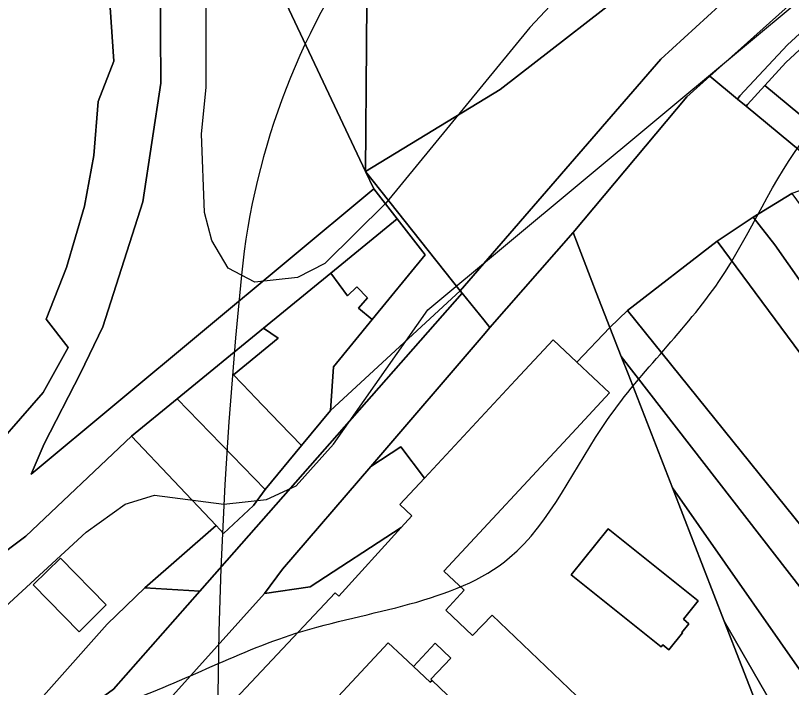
# Model space of a CAD drawing. Extents: x -510989 to -501240, y -1184665 to -1176089.
# Drawn here: x -504390.1 to -504222.5, y -1180782.6 to -1180637.5 of the extents above; entities that cross this region are included whole.
import ezdxf

# ---------------------------------------------------------------- set-up
doc = ezdxf.new("R2010")
doc.units = 0
for name, color, linetype in [('lesni_pozemek', 7, 'Continuous'), ('NAVRH_rozvodnice', 7, 'Continuous'), ('ostatni_plocha_x_draha', 7, 'Continuous'), ('ostatni_plocha_x_manipulacni_plocha', 7, 'Continuous'), ('ostatni_plocha_x_neplodna_puda', 7, 'Continuous'), ('ostatni_plocha_x_ostatni_komunikace', 7, 'Continuous'), ('ostatni_plocha_x_silnice', 7, 'Continuous'), ('ostatni_plocha_x_sportoviste_a_rekr_plocha', 7, 'Continuous'), ('STAV_zaplavove_uzemi', 7, 'Continuous'), ('trvaly_travni_porost', 7, 'Continuous'), ('vrstevnice_01', 7, 'Continuous'), ('vrstevnice_02', 7, 'Continuous'), ('zahrada', 7, 'Continuous'), ('zastavena_plocha_a_nadvori', 7, 'Continuous')]:
    doc.layers.add(name, color=color, linetype=linetype)

msp = doc.modelspace()

# ---------------------------------------------------------------- linework, layer by layer
at = {"layer": 'lesni_pozemek'}
msp.add_lwpolyline([(-504657.49, -1179944.86), (-504610.93, -1180083.88), (-504463.92, -1180228.3), (-504329.96, -1180363.37), (-504325.68, -1180367.68), (-504322.25, -1180371.14), (-504320.58, -1180369.45), (-504319.38, -1180370.96), (-504315.83, -1180489.67), (-504313.87, -1180589.03), (-504314.46, -1180671.14), (-504375, -1180543), (-504358, -1180527), (-504465, -1180388), (-504453, -1180373), (-504508, -1180330), (-504517, -1180341), (-504655, -1180250)], dxfattribs=at)
msp.add_lwpolyline([(-504158.75, -1180205.97), (-504167, -1180223.31), (-504168.32, -1180232.05), (-504161.27, -1180234.18), (-504164.05, -1180257.75), (-504163.78, -1180269.19), (-504162.05, -1180303.24), (-504167.49, -1180328.31), (-504171.89, -1180484.05), (-504169, -1180504.66), (-504177.89, -1180512.49), (-504184.14, -1180521.51), (-504188.94, -1180536.31), (-504178.45, -1180572.38), (-504189.16, -1180577.92), (-504215.19, -1180598.91), (-504252.37, -1180627.71), (-504285.42, -1180653.45), (-504314.46, -1180671.14), (-504313.87, -1180589.03), (-504315.83, -1180489.67), (-504319.38, -1180370.96), (-504320.58, -1180369.45), (-504242.05, -1180290.12)], close=True, dxfattribs=at)
at = {"layer": 'NAVRH_rozvodnice'}
for centre, radius, start, end in [((-504188.04, -1180708.97), 154.04, 143.3409, 174.2362), ((-503319.85, -1180796.6), 1026.64, 174.2362, 182.34244), ((-503748.26, -1179451.71), 1510.04, 240.81128, 246.69666)]:
    msp.add_arc(centre, radius, start, end, dxfattribs=at)
at = {"layer": 'ostatni_plocha_x_draha'}
msp.add_lwpolyline([(-504124.04, -1180548.94), (-504095.17, -1180539.1), (-504089.8, -1180550.73), (-504133.19, -1180564.02), (-504159.55, -1180577.33), (-504174, -1180586.04), (-504186.04, -1180593.82), (-504217.95, -1180616.88), (-504250.69, -1180646.84), (-504294.02, -1180696.93), (-504314.46, -1180671.14), (-504285.42, -1180653.45), (-504252.37, -1180627.71), (-504215.19, -1180598.91), (-504189.16, -1180577.92), (-504178.45, -1180572.38), (-504162.57, -1180564.17), (-504159.21, -1180562.43), (-504143.59, -1180555.99)], close=True, dxfattribs=at)
for points in [[(-504398.39, -1180735.13), (-504384.11, -1180718.85), (-504378.71, -1180709.12), (-504383.45, -1180703.04), (-504379.06, -1180691.83), (-504375.19, -1180678.6), (-504373.16, -1180667.66), (-504372.23, -1180656.04), (-504368.85, -1180647.34), (-504370.27, -1180626.13)], [(-504358.84, -1180629.53), (-504358.74, -1180652.08), (-504362.63, -1180677.66), (-504371.24, -1180704.67), (-504376.06, -1180714.7), (-504383.92, -1180729.92), (-504386.74, -1180736.47), (-504312.69, -1180674.89), (-504307.64, -1180681.37), (-504321.97, -1180693.08), (-504336.52, -1180704.98), (-504355.18, -1180720.23), (-504365.08, -1180728.27), (-504387.87, -1180749.89), (-504423.71, -1180776.82)]]:
    msp.add_lwpolyline(points, dxfattribs=at)
at = {"layer": 'ostatni_plocha_x_manipulacni_plocha'}
for points in [[(-504375, -1180543), (-504314.46, -1180671.14), (-504312.69, -1180674.89), (-504386.74, -1180736.47), (-504383.92, -1180729.92), (-504376.06, -1180714.7), (-504371.24, -1180704.67), (-504362.63, -1180677.66), (-504358.74, -1180652.08), (-504358.84, -1180629.53)], [(-504370.27, -1180626.13), (-504368.85, -1180647.34), (-504372.23, -1180656.04), (-504373.16, -1180667.66), (-504375.19, -1180678.6), (-504379.06, -1180691.83), (-504383.45, -1180703.04), (-504378.71, -1180709.12), (-504384.11, -1180718.85), (-504398.39, -1180735.13), (-504434.05, -1180762.72), (-504442.09, -1180751.76), (-504445.11, -1180734.65), (-504459.43, -1180608.19)]]:
    msp.add_lwpolyline(points, dxfattribs=at)
for points in [[(-504365.08, -1180728.27), (-504355.18, -1180720.23), (-504336.2, -1180739.84), (-504338.66, -1180743.24), (-504345.15, -1180749.32), (-504346.79, -1180747.58)], [(-504346.79, -1180747.58), (-504362.2, -1180761.03), (-504370.28, -1180768.86), (-504390.3, -1180791.43), (-504392.18, -1180793.18), (-504399.98, -1180784), (-504402.41, -1180785.86), (-504402.44, -1180787.51), (-504406.25, -1180790.48), (-504409.1, -1180792.69), (-504410.99, -1180794.16), (-504423.71, -1180776.82), (-504387.87, -1180749.89), (-504365.08, -1180728.27)], [(-504386.28, -1180760.4), (-504376.39, -1180770.51), (-504370.49, -1180764.74), (-504380.39, -1180754.63)]]:
    msp.add_lwpolyline(points, close=True, dxfattribs=at)
at = {"layer": 'ostatni_plocha_x_neplodna_puda'}
for points in [[(-504228.22, -1180652.59), (-504207.64, -1180669.6), (-504210.76, -1180673.91), (-504213.37, -1180672.65), (-504232.23, -1180657.06), (-504231.94, -1180656.66)], [(-504233.21, -1180778), (-504236.99, -1180768.27), (-504223.13, -1180792.36), (-504227.09, -1180793.74)]]:
    msp.add_lwpolyline(points, close=True, dxfattribs=at)
at = {"layer": 'ostatni_plocha_x_ostatni_komunikace'}
msp.add_lwpolyline([(-504213, -1180637.72), (-504223.68, -1180647.61), (-504228.22, -1180652.59), (-504231.94, -1180656.66), (-504232.23, -1180657.06), (-504234.15, -1180655.48), (-504233.64, -1180654.82), (-504223.3, -1180643.78), (-504213.72, -1180635.01)], dxfattribs=at)
msp.add_lwpolyline([(-504294.02, -1180696.93), (-504293.6, -1180697.44), (-504350.28, -1180761.78), (-504362.2, -1180761.03), (-504346.79, -1180747.58), (-504345.15, -1180749.32), (-504338.66, -1180743.24), (-504336.2, -1180739.84), (-504328.33, -1180730.34), (-504322.07, -1180722.78)], close=True, dxfattribs=at)
at = {"layer": 'ostatni_plocha_x_silnice'}
for points in [[(-504212.31, -1180625.64), (-504240.11, -1180650.55), (-504245.06, -1180654.99), (-504269.65, -1180684.31), (-504287.6, -1180704.83), (-504288.93, -1180703.2), (-504293.6, -1180697.44), (-504294.02, -1180696.93), (-504250.69, -1180646.84), (-504217.95, -1180616.88)], [(-504398.53, -1180804.47), (-504368.94, -1180782.96), (-504350.28, -1180761.78), (-504293.6, -1180697.44), (-504288.93, -1180703.2), (-504287.6, -1180704.83), (-504288.64, -1180706.02), (-504313.36, -1180734.83), (-504332.39, -1180757), (-504336.29, -1180762.23), (-504361.23, -1180789.96), (-504374.44, -1180799.13), (-504381.02, -1180803.92), (-504395.92, -1180814.75)]]:
    msp.add_lwpolyline(points, dxfattribs=at)
at = {"layer": 'ostatni_plocha_x_sportoviste_a_rekr_plocha'}
for points in [[(-504268.92, -1180784.33), (-504287.12, -1180766.93), (-504291.37, -1180771.37), (-504297.17, -1180765.83), (-504293.15, -1180761.58), (-504297.55, -1180757.42), (-504269.87, -1180727.67), (-504261.76, -1180718.96), (-504268.86, -1180712.3), (-504261.68, -1180704.8), (-504259.22, -1180711.11), (-504257.77, -1180714.84), (-504248.19, -1180739.48), (-504236.99, -1180768.27), (-504233.21, -1180778), (-504227.09, -1180793.74)], [(-504361.23, -1180789.96), (-504336.29, -1180762.23), (-504326.42, -1180760.86), (-504306.77, -1180748), (-504320.22, -1180762.84), (-504321.02, -1180762.09), (-504350.58, -1180793.52)], [(-504338.95, -1180804.46), (-504309.59, -1180772.93), (-504306.52, -1180775.79), (-504304.14, -1180778), (-504300.49, -1180781.41), (-504300.09, -1180781.02), (-504282.15, -1180798.17)]]:
    msp.add_lwpolyline(points, dxfattribs=at)
for points in [[(-504313.36, -1180734.83), (-504306.84, -1180730.62), (-504301.76, -1180737.35), (-504307.05, -1180743.02), (-504304.46, -1180745.46), (-504306.77, -1180748), (-504326.42, -1180760.86), (-504336.29, -1180762.23), (-504332.39, -1180757)], [(-504262.05, -1180748.29), (-504270.03, -1180758.24), (-504250.6, -1180773.81), (-504250.24, -1180773.36), (-504248.94, -1180774.4), (-504246.03, -1180770.77), (-504246.14, -1180770.69), (-504244.62, -1180768.79), (-504245.81, -1180767.84), (-504242.62, -1180763.86)], [(-504350.28, -1180761.78), (-504368.94, -1180782.96), (-504398.53, -1180804.47), (-504404.09, -1180803.57), (-504410.99, -1180794.16), (-504409.1, -1180792.69), (-504406, -1180796.01), (-504403.17, -1180799.05), (-504402.64, -1180798.51), (-504399.46, -1180795.31), (-504402.41, -1180792.39), (-504404.18, -1180790.64), (-504406.25, -1180790.48), (-504402.44, -1180787.51), (-504402.41, -1180785.86), (-504399.98, -1180784), (-504392.18, -1180793.18), (-504390.3, -1180791.43), (-504370.28, -1180768.86), (-504362.2, -1180761.03)]]:
    msp.add_lwpolyline(points, close=True, dxfattribs=at)
at = {"layer": 'STAV_zaplavove_uzemi'}
for points in [[(-504540.1, -1180857.4), (-504577.6, -1180869.9), (-504578.56, -1180860.28), (-504550.67, -1180843.94), (-504523.75, -1180837.2), (-504478.55, -1180823.74), (-504444.9, -1180804.51), (-504446.82, -1180793.93), (-504446.82, -1180779.51), (-504445.86, -1180755.47), (-504441.05, -1180745.85), (-504426.63, -1180754.51), (-504417.97, -1180766.04), (-504413.17, -1180777.58), (-504398.74, -1180788.16), (-504367.97, -1180786.24), (-504329.51, -1180770.85), (-504283.35, -1180754.51), (-504262.2, -1180724.7), (-504238.16, -1180694.89), (-504218.92, -1180663.15), (-504185.27, -1180631.42), (-504166.04, -1180606.42), (-504143.92, -1180591.03), (-504113.15, -1180572.76), (-504085.26, -1180570.84), (-504067.95, -1180564.11), (-504042.95, -1180584.3), (-504041.99, -1180609.3), (-504034.29, -1180620.84), (-504019.87, -1180632.38), (-503985.25, -1180627.57), (-503970.83, -1180622.77), (-503966.98, -1180607.38), (-503969.87, -1180574.69), (-503950.64, -1180559.3), (-503899.67, -1180566.99), (-503832.36, -1180592), (-503773.38, -1180619.38), (-503737.54, -1180645.61), (-503699.95, -1180679.7), (-503682.47, -1180704.18), (-503669.35, -1180719.04), (-503664.11, -1180725.16), (-503685.09, -1180722.54), (-503689.46, -1180721.66), (-503691.21, -1180741.77), (-503665.86, -1180776.74), (-503654.49, -1180807.33), (-503622.15, -1180837.93), (-503605.54, -1180857.16), (-503581.94, -1180873.77), (-503569.7, -1180887.76), (-503551.34, -1180899.12), (-503533.86, -1180905.24), (-503519.87, -1180914.86), (-503521.62, -1180886.01), (-503509.38, -1180869.4), (-503486.65, -1180862.41), (-503463.92, -1180863.28), (-503442.94, -1180864.15), (-503421.09, -1180871.15), (-503407.1, -1180879.02), (-503403.6, -1180885.13), (-503432.45, -1180912.23), (-503450.81, -1180934.96), (-503458.68, -1180948.07), (-503460.51, -1180958), (-503445.13, -1180968.57), (-503429.74, -1180958.96), (-503410.51, -1180930.11), (-503389.35, -1180907.03), (-503369.16, -1180886.84), (-503347.04, -1180874.34), (-503333.58, -1180868.57), (-503300.89, -1180867.61), (-503271.08, -1180854.15), (-503218.19, -1180816.64), (-503177.8, -1180772.41), (-503136.45, -1180737.79), (-503127.8, -1180727.21), (-503108.57, -1180722.41), (-503094.14, -1180728.18), (-503074.91, -1180728.18), (-503051.83, -1180714.71), (-503035.48, -1180702.21), (-503022.02, -1180736.83), (-503014.33, -1180767.6), (-503006.64, -1180784.91), (-502997.02, -1180789.72), (-502932.59, -1180779.14)], [(-503691.1, -1180709.63), (-503698.14, -1180689.92), (-503726.29, -1180661.77), (-503758.67, -1180635.02), (-503793.87, -1180613.9), (-503848.78, -1180591.37), (-503885.38, -1180575.88), (-503937.22, -1180564.11), (-503952.58, -1180564.11), (-503964.1, -1180580.75), (-503962.82, -1180602.51), (-503964.1, -1180625.54), (-503990.97, -1180635.78), (-504028.09, -1180635.78), (-504080.57, -1180656.26), (-504118.96, -1180675.46), (-504153.52, -1180702.34), (-504177.84, -1180745.85), (-504193.2, -1180768.89), (-504226.47, -1180789.37), (-504318.63, -1180820.09), (-504383.9, -1180844.41), (-504463.25, -1180867.44), (-504524.69, -1180885.36), (-504582.26, -1180902.78), (-504631.98, -1180942.98), (-504690.15, -1180991.64), (-504735.64, -1181042.41), (-504756.79, -1181076.26), (-504777.95, -1181112.22)], [(-504594.17, -1181642.09), (-504629.77, -1181535.28), (-504650.39, -1181443.46), (-504674.75, -1181355.39), (-504706.6, -1181265.44), (-504719.72, -1181182.99), (-504747.83, -1181113.66), (-504727.29, -1181064.42), (-504683.65, -1181020.77), (-504624.52, -1180967.28), (-504575.24, -1180927.85), (-504544.27, -1180915.18), (-504445.72, -1180881.39), (-504404.89, -1180867.31), (-504292.26, -1180829.3), (-504179.63, -1180791.29), (-504099.38, -1180734.98), (-504020.54, -1180698.37), (-503957.18, -1180675.84), (-503893.83, -1180664.58), (-503865.67, -1180678.66), (-503817.8, -1180689.92), (-503788.24, -1180689.92), (-503764.3, -1180695.55), (-503736.15, -1180687.11), (-503717.85, -1180698.37), (-503716.44, -1180708.23)], [(-502250.32, -1184002.61), (-502355.07, -1183875.41), (-502442.37, -1183790.61), (-502477.29, -1183700.82), (-502532.16, -1183578.61), (-502567.08, -1183448.91), (-502626.05, -1183402.34), (-502705.41, -1183380.59), (-502814.2, -1183349.87), (-502882.03, -1183297.39), (-502931.95, -1183237.24), (-503042.02, -1183107.97), (-503139.64, -1183018.94), (-503222.14, -1182957.59), (-503308.56, -1182839.96), (-503316.24, -1182784.92), (-503330.32, -1182756.77), (-503348.24, -1182719.65), (-503334.16, -1182651.82), (-503323.92, -1182595.5), (-503313.68, -1182526.39), (-503294.1, -1182480.5), (-503251.86, -1182396.03), (-503229.34, -1182314.37), (-503216.1, -1182227.15), (-503242.43, -1182174.5), (-503271.86, -1182129.59), (-503287.34, -1182081.58), (-503343.88, -1182028.1), (-503361.79, -1182008.91), (-503396.35, -1181952.59), (-503442.43, -1181933.39), (-503497.46, -1181888.6), (-503525.62, -1181860.44), (-503528.18, -1181837.4), (-503548.66, -1181767.01), (-503558.9, -1181729.89), (-503576.82, -1181682.53), (-503578.1, -1181621.1), (-503567.86, -1181572.46), (-503552.5, -1181536.63), (-503538.04, -1181458.36), (-503518.33, -1181411.9), (-503509.88, -1181341.51), (-503497.21, -1181207.63), (-503499.77, -1181097.56), (-503498.02, -1181031.35), (-503510.82, -1180970.85), (-503549.22, -1180952.23), (-503571.32, -1180940.6), (-503605.07, -1180937.11), (-503651.61, -1180939.44), (-503671.39, -1180917.33), (-503679.53, -1180892.89), (-503713.27, -1180871.95), (-503727.24, -1180859.15), (-503734.22, -1180833.55), (-503728.4, -1180799.81), (-503741.2, -1180770.72), (-503722.82, -1180725.17), (-503721.54, -1180703.41), (-503731.78, -1180697.01), (-503767.61, -1180699.57), (-503790.65, -1180697.01), (-503817.53, -1180697.01), (-503861.04, -1180686.77), (-503889.2, -1180675.25), (-503900.72, -1180668.85), (-503953.2, -1180679.09), (-503997.99, -1180697.01), (-504063.27, -1180722.61), (-504109.34, -1180749.49), (-504142.62, -1180776.36), (-504177.18, -1180796.84), (-504211.73, -1180817.32), (-504414.98, -1180961.5), (-504472.7, -1180998.11), (-504544.51, -1181068.5), (-504600.82, -1181143.12), (-504621.94, -1181196.62), (-504641.65, -1181267.01), (-504660.25, -1181350.62), (-504634.7, -1181398.32), (-504617.66, -1181447.72), (-504600.62, -1181492.01), (-504587, -1181548.23), (-504592.11, -1181628.29), (-504569.96, -1181682.81), (-504568.26, -1181664.07), (-504554.63, -1181621.48), (-504547.82, -1181597.63)]]:
    msp.add_spline(points, degree=3, dxfattribs=at)
at = {"layer": 'trvaly_travni_porost'}
for points in [[(-504212.31, -1180625.64), (-504207.63, -1180622.39), (-504203.72, -1180627.81), (-504213.72, -1180635.01), (-504223.3, -1180643.78), (-504233.64, -1180654.82), (-504234.15, -1180655.48), (-504240.11, -1180650.55)], [(-504213, -1180637.72), (-504205.85, -1180645.64), (-504204.79, -1180665.65), (-504207.64, -1180669.6), (-504228.22, -1180652.59), (-504223.68, -1180647.61)], [(-504245.06, -1180654.99), (-504240.11, -1180650.55), (-504234.15, -1180655.48), (-504232.23, -1180657.06), (-504213.37, -1180672.65), (-504216.65, -1180673.9), (-504222.35, -1180675.87), (-504230.74, -1180680.98), (-504238.52, -1180686.19), (-504257.86, -1180701.17), (-504261.68, -1180704.8), (-504264.62, -1180697.24), (-504265.57, -1180694.8), (-504269.65, -1180684.31)], [(-504314.46, -1180671.14), (-504294.02, -1180696.93), (-504322.07, -1180722.78), (-504321.41, -1180713.35), (-504313.04, -1180703.12), (-504301.59, -1180689.13), (-504307.64, -1180681.37), (-504312.69, -1180674.89)], [(-504222.35, -1180675.87), (-504219.38, -1180680.01), (-504181.93, -1180735.78), (-504171.03, -1180751.04), (-504175.49, -1180757.13), (-504190, -1180738.4), (-504226.06, -1180686.95), (-504230.74, -1180680.98)], [(-504238.52, -1180686.19), (-504230.74, -1180680.98), (-504226.06, -1180686.95), (-504190, -1180738.4), (-504175.49, -1180757.13), (-504180.41, -1180763.53), (-504198.47, -1180740.21)], [(-504265.57, -1180694.8), (-504264.62, -1180697.24), (-504261.68, -1180704.8), (-504268.86, -1180712.3), (-504273.96, -1180707.51), (-504282.07, -1180716.22), (-504301.76, -1180737.35), (-504306.84, -1180730.62), (-504313.36, -1180734.83), (-504288.64, -1180706.02), (-504287.6, -1180704.83), (-504269.65, -1180684.31)], [(-504257.86, -1180701.17), (-504238.52, -1180686.19), (-504198.47, -1180740.21), (-504180.41, -1180763.53), (-504193.47, -1180781.01)], [(-504261.68, -1180704.8), (-504257.86, -1180701.17), (-504193.47, -1180781.01), (-504202.24, -1180784.61), (-504259.22, -1180711.11)], [(-504257.77, -1180714.84), (-504259.22, -1180711.11), (-504202.24, -1180784.61), (-504213.54, -1180788.95), (-504248.19, -1180739.48)], [(-504248.19, -1180739.48), (-504213.54, -1180788.95), (-504223.13, -1180792.36), (-504236.99, -1180768.27)]]:
    msp.add_lwpolyline(points, close=True, dxfattribs=at)
at = {"layer": 'vrstevnice_01'}
msp.add_lwpolyline([(-504393.31, -1180766), (-504374.81, -1180749), (-504366.41, -1180743), (-504360.09, -1180741), (-504345.09, -1180743), (-504335.91, -1180742), (-504329.5, -1180739), (-504321.41, -1180730), (-504301, -1180701), (-504168.91, -1180591)], dxfattribs=at)
at = {"layer": 'vrstevnice_02'}
for points in [[(-504349.31, -1180680), (-504349.91, -1180663), (-504348.91, -1180653), (-504348.91, -1180630), (-504352, -1180612), (-504359, -1180586), (-504363.19, -1180576), (-504367.09, -1180569), (-504371.5, -1180564), (-504377.31, -1180561), (-504383.19, -1180559), (-504389.31, -1180560), (-504397.81, -1180563), (-504400.81, -1180566), (-504407.19, -1180569), (-504412.59, -1180566), (-504443.41, -1180530), (-504455.81, -1180510), (-504473.81, -1180474)], [(-504218.19, -1180585), (-504245.5, -1180606), (-504265.91, -1180626), (-504279, -1180640), (-504310.09, -1180678), (-504323.31, -1180691), (-504329.19, -1180694), (-504338.41, -1180695), (-504344.19, -1180692), (-504347.69, -1180686), (-504349.31, -1180680)]]:
    msp.add_lwpolyline(points, dxfattribs=at)
at = {"layer": 'zahrada'}
msp.add_lwpolyline([(-504307.64, -1180681.37), (-504301.59, -1180689.13), (-504313.04, -1180703.12), (-504316.01, -1180700.62), (-504314.09, -1180698.41), (-504316.37, -1180696.05), (-504318.37, -1180697.98), (-504321.97, -1180693.08)], close=True, dxfattribs=at)
at = {"layer": 'zastavena_plocha_a_nadvori'}
for points in [[(-504318.37, -1180697.98), (-504316.37, -1180696.05), (-504314.09, -1180698.41), (-504316.01, -1180700.62), (-504313.04, -1180703.12), (-504321.41, -1180713.35), (-504322.07, -1180722.78), (-504328.33, -1180730.34), (-504333, -1180725.48), (-504338.3, -1180719.96), (-504339.43, -1180718.79), (-504343.04, -1180715.04), (-504333.38, -1180707.15), (-504336.52, -1180704.98), (-504321.97, -1180693.08)], [(-504336.52, -1180704.98), (-504333.38, -1180707.15), (-504343.04, -1180715.04), (-504339.43, -1180718.79), (-504338.3, -1180719.96), (-504333, -1180725.48), (-504328.33, -1180730.34), (-504336.2, -1180739.84), (-504355.18, -1180720.23)], [(-504262.05, -1180748.29), (-504242.62, -1180763.86), (-504245.81, -1180767.84), (-504244.62, -1180768.79), (-504246.14, -1180770.69), (-504246.03, -1180770.77), (-504248.94, -1180774.4), (-504250.24, -1180773.36), (-504250.6, -1180773.81), (-504270.03, -1180758.24)], [(-504386.28, -1180760.4), (-504380.39, -1180754.63), (-504370.49, -1180764.74), (-504376.39, -1180770.51)], [(-504296.03, -1180776.25), (-504300.35, -1180780.77), (-504300.09, -1180781.02), (-504300.49, -1180781.41), (-504304.14, -1180778), (-504299.47, -1180772.97)]]:
    msp.add_lwpolyline(points, close=True, dxfattribs=at)
for points in [[(-504350.58, -1180793.52), (-504321.02, -1180762.09), (-504320.22, -1180762.84), (-504306.77, -1180748), (-504304.46, -1180745.46), (-504307.05, -1180743.02), (-504301.76, -1180737.35), (-504282.07, -1180716.22), (-504273.96, -1180707.51), (-504268.86, -1180712.3), (-504261.76, -1180718.96), (-504269.87, -1180727.67), (-504297.55, -1180757.42), (-504293.15, -1180761.58), (-504297.17, -1180765.83), (-504291.37, -1180771.37), (-504287.12, -1180766.93), (-504268.92, -1180784.33)], [(-504282.15, -1180798.17), (-504300.09, -1180781.02), (-504300.35, -1180780.77), (-504296.03, -1180776.25), (-504299.47, -1180772.97), (-504304.14, -1180778), (-504306.52, -1180775.79), (-504309.59, -1180772.93), (-504338.95, -1180804.46)]]:
    msp.add_lwpolyline(points, dxfattribs=at)

doc.saveas('drawing.dxf')
